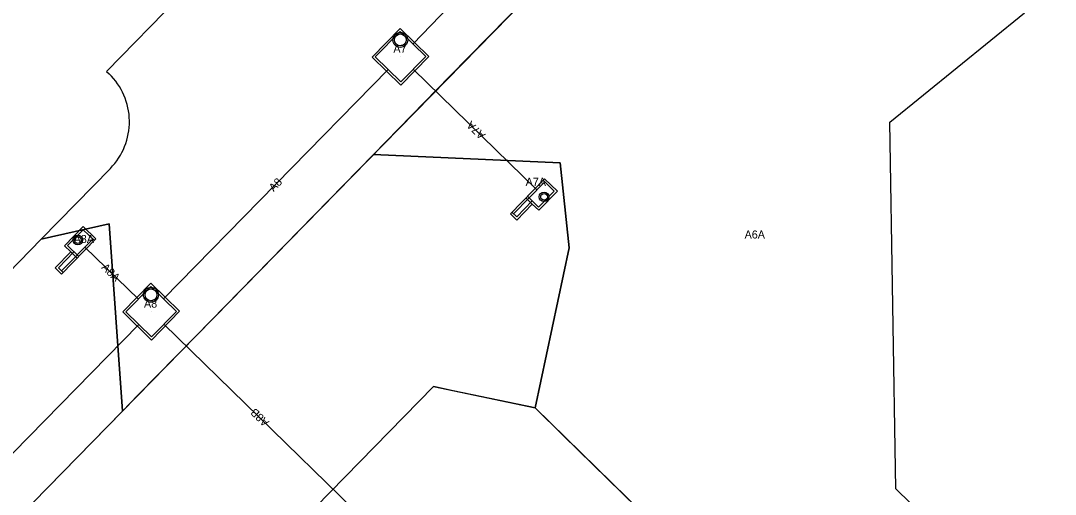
# Model space of a CAD drawing. Extents: x 2252703 to 2264864, y 13787568 to 13790989.
# Drawn here: x 2253962 to 2254194, y 13789808.9 to 13789915.2 of the extents above; entities that cross this region are included whole.
import ezdxf

# ---------------------------------------------------------------- set-up
doc = ezdxf.new("R2010")
doc.units = 0
for name, color, linetype in [('D_BOXES_1', 7, 'Continuous'), ('D_DRAIN_MISC', 7, 'Continuous'), ('D_DRAIN_NOTES_1', 7, 'Continuous'), ('D_DRN_AREA_X', 7, 'Continuous'), ('D_INLET_1', 7, 'Continuous'), ('D_PIPES_1', 7, 'Continuous')]:
    doc.layers.add(name, color=color, linetype=linetype)

msp = doc.modelspace()

# ---------------------------------------------------------------- linework, layer by layer
at = {"layer": 'D_BOXES_1'}
for p, q in [((2254049.99, 13789910), (2254120.39, 13789983.17)), ((2253994.07, 13789852.79), (2254044.39, 13789904.28)), ((2253812.35, 13789666.84), (2253988.48, 13789847.07))]:
    msp.add_line(p, q, dxfattribs=at)
at = {"layer": 'D_DRAIN_MISC'}
for p, q in [((2254044.33, 13789909.94), (2254044.33, 13789909.94)), ((2254049.99, 13789910), (2254049.99, 13789910)), ((2254047.19, 13789907.14), (2254047.19, 13789907.14)), ((2254044.39, 13789904.28), (2254044.39, 13789904.28)), ((2254050.05, 13789904.35), (2254050.05, 13789904.35)), ((2254077.76, 13789877.26), (2254077.76, 13789877.26)), ((2254080.58, 13789878), (2254080.58, 13789878)), ((2254078.84, 13789876.21), (2254078.84, 13789876.21)), ((2254079.91, 13789875.17), (2254079.91, 13789875.17)), ((2254077.09, 13789874.43), (2254077.09, 13789874.43)), ((2253974.29, 13789866.53), (2253974.29, 13789866.53)), ((2253977.11, 13789867.27), (2253977.11, 13789867.27)), ((2253973.62, 13789863.69), (2253973.62, 13789863.69)), ((2253975.36, 13789865.48), (2253975.36, 13789865.48)), ((2253976.44, 13789864.43), (2253976.44, 13789864.43)), ((2253988.41, 13789852.72), (2253988.41, 13789852.72)), ((2253994.07, 13789852.79), (2253994.07, 13789852.79)), ((2253991.28, 13789849.93), (2253991.28, 13789849.93)), ((2253988.48, 13789847.07), (2253988.48, 13789847.07)), ((2253994.14, 13789847.13), (2253994.14, 13789847.13))]:
    msp.add_line(p, q, dxfattribs=at)
at = {"layer": 'D_DRN_AREA_X'}
for p, q in [((2254023.17, 13789946.84), (2253981.29, 13789903.85)), ((2254099.77, 13789945.21), (2254058.27, 13789902.74)), ((2254156.89, 13789892.48), (2254187.06, 13789916.96)), ((2253981.29, 13789903.85), (2253981.86, 13789903.32)), ((2254058.27, 13789902.74), (2254041.1, 13789885.17)), ((2254058.27, 13789902.74), (2254058.27, 13789902.74)), ((2254058.27, 13789902.74), (2254058.27, 13789902.74)), ((2254158.26, 13789810.17), (2254156.89, 13789892.48)), ((2254041.1, 13789885.17), (2253838.11, 13789677.46)), ((2254041.1, 13789885.17), (2254041.1, 13789885.17)), ((2254041.1, 13789885.17), (2254041.1, 13789885.17)), ((2254041.1, 13789885.17), (2254082.98, 13789883.35)), ((2254082.98, 13789883.35), (2254041.1, 13789885.17)), ((2253982.14, 13789882.07), (2253966.65, 13789866.22)), ((2254082.98, 13789883.35), (2254084.98, 13789864.26)), ((2253966.65, 13789866.22), (2253981.86, 13789869.62)), ((2253981.86, 13789869.62), (2253966.65, 13789866.22)), ((2253981.86, 13789869.62), (2253984.84, 13789827.6)), ((2253984.84, 13789827.6), (2253981.86, 13789869.62)), ((2254005.47, 13789848.72), (2254025.79, 13789869.5)), ((2253966.65, 13789866.22), (2253819.83, 13789715.98)), ((2254084.98, 13789864.26), (2254077.34, 13789828.32)), ((2254084.98, 13789864.26), (2254084.98, 13789864.26)), ((2254084.98, 13789864.26), (2254084.98, 13789864.26)), ((2253988.38, 13789831.22), (2254005.47, 13789848.72)), ((2254059.01, 13789832.19), (2254054.56, 13789833.13)), ((2253984.84, 13789827.6), (2253988.38, 13789831.22)), ((2254077.34, 13789828.32), (2254059.01, 13789832.19)), ((2253838.11, 13789677.46), (2253984.84, 13789827.6)), ((2254077.34, 13789828.32), (2254083.64, 13789822.15)), ((2254194, 13789775.24), (2254158.26, 13789810.17))]:
    msp.add_line(p, q, dxfattribs=at)
for points in [[(2254025.79, 13789869.5), (2254099.77, 13789945.21), (2254108.02, 13789953.74)], [(2254054.56, 13789833.13), (2254077.34, 13789828.32), (2254084.98, 13789864.26), (2254082.98, 13789883.35)], [(2254054.56, 13789833.13), (2253869.39, 13789643.66), (2253869.28, 13789643.54), (2253869.28, 13789643.54)], [(2253869.29, 13789643.54), (2253869.39, 13789643.65), (2254054.56, 13789833.13)], [(2253995.47, 13789374.64), (2254163.3, 13789744.14), (2254077.34, 13789828.32)], [(2254083.64, 13789822.15), (2254163.3, 13789744.14), (2254163.16, 13789743.69)]]:
    msp.add_lwpolyline(points, dxfattribs=at)
msp.add_arc((2253971.41, 13789892.56), 15, 315.6588, 45.8716, dxfattribs=at)
at = {"layer": 'D_INLET_1'}
for p, q in [((2254040.83, 13789907.07), (2254047.12, 13789913.51)), ((2254041.53, 13789907.08), (2254047.12, 13789912.8)), ((2254047.12, 13789913.51), (2254053.55, 13789907.22)), ((2254047.12, 13789912.8), (2254052.85, 13789907.21)), ((2254047.26, 13789900.78), (2254040.83, 13789907.07)), ((2254047.26, 13789901.49), (2254041.53, 13789907.08)), ((2254053.55, 13789907.22), (2254047.26, 13789900.78)), ((2254052.85, 13789907.21), (2254047.26, 13789901.49)), ((2254079.5, 13789879.76), (2254071.82, 13789871.89)), ((2254082.36, 13789876.96), (2254079.5, 13789879.76)), ((2254079.51, 13789879.05), (2254072.52, 13789871.9)), ((2254081.66, 13789876.95), (2254079.15, 13789879.4)), ((2254076.74, 13789874.07), (2254075.31, 13789875.47)), ((2254078.16, 13789873.38), (2254075.66, 13789875.82)), ((2254081.66, 13789876.95), (2254078.16, 13789873.38)), ((2254082.36, 13789876.96), (2254078.17, 13789872.67)), ((2254076.73, 13789874.78), (2254073.24, 13789871.2)), ((2254076.74, 13789874.07), (2254073.25, 13789870.49)), ((2254078.17, 13789872.67), (2254076.74, 13789874.07)), ((2254073.25, 13789870.49), (2254071.82, 13789871.89)), ((2254073.24, 13789871.2), (2254072.16, 13789872.25)), ((2253971.84, 13789864.73), (2253976.03, 13789869.02)), ((2253972.54, 13789864.74), (2253976.04, 13789868.31)), ((2253976.03, 13789869.02), (2253978.89, 13789866.23)), ((2253976.04, 13789868.31), (2253978.54, 13789865.87)), ((2253971.19, 13789859.07), (2253978.18, 13789866.22)), ((2253971.2, 13789858.36), (2253978.89, 13789866.23)), ((2253969.77, 13789859.76), (2253973.27, 13789863.33)), ((2253970.48, 13789859.76), (2253973.97, 13789863.34)), ((2253971.84, 13789864.73), (2253973.27, 13789863.33)), ((2253972.54, 13789864.74), (2253975.05, 13789862.29)), ((2253973.27, 13789863.33), (2253974.7, 13789861.93)), ((2253969.77, 13789859.76), (2253971.2, 13789858.36)), ((2253970.48, 13789859.76), (2253971.55, 13789858.72)), ((2253984.91, 13789849.85), (2253991.2, 13789856.29)), ((2253991.2, 13789856.29), (2253997.64, 13789850)), ((2253985.62, 13789849.86), (2253991.21, 13789855.58)), ((2253991.21, 13789855.58), (2253996.93, 13789849.99)), ((2253991.35, 13789843.56), (2253984.91, 13789849.85)), ((2253991.34, 13789844.27), (2253985.62, 13789849.86)), ((2253996.93, 13789849.99), (2253991.34, 13789844.27)), ((2253997.64, 13789850), (2253991.35, 13789843.56))]:
    msp.add_line(p, q, dxfattribs=at)
for centre, radius in [((2254047.15, 13789910.91), 1.67), ((2254047.15, 13789910.91), 1.33), ((2254079.37, 13789875.69), 1.08), ((2254079.37, 13789875.69), 0.75), ((2253974.83, 13789866), 1.08), ((2253974.83, 13789866), 0.75), ((2253991.23, 13789853.7), 1.67), ((2253991.23, 13789853.7), 1.33)]:
    msp.add_circle(centre, radius, dxfattribs=at)
at = {"layer": 'D_PIPES_1'}
for p, q in [((2254077.76, 13789877.26), (2254050.05, 13789904.35)), ((2253976.44, 13789864.43), (2253988.41, 13789852.72)), ((2254036.69, 13789805.54), (2253994.14, 13789847.13))]:
    msp.add_line(p, q, dxfattribs=at)

# ---------------------------------------------------------------- texts
at = {"layer": 'D_DRAIN_NOTES_1'}
for s, p in [('A7', (2254045.59, 13789908.04)), ('A7A', (2254075.24, 13789878.16)), ('A6A', (2254124.34, 13789866.34)), ('A8A', (2253973.91, 13789865.33)), ('A8', (2253989.67, 13789850.83))]:
    msp.add_text(s, height=1.8, dxfattribs=at).set_placement(p)
for s, rotation, p in [('A7A', 135.6588, (2254066.34, 13789889.69)), ('A8', 45.6588, (2254018.75, 13789876.76)), ('A8A', 315.6588, (2253979.99, 13789859.7)), ('A8B', 135.6588, (2254017.86, 13789825.21))]:
    msp.add_text(s, height=1.8, rotation=rotation, dxfattribs=at).set_placement(p)

doc.saveas('drawing.dxf')
